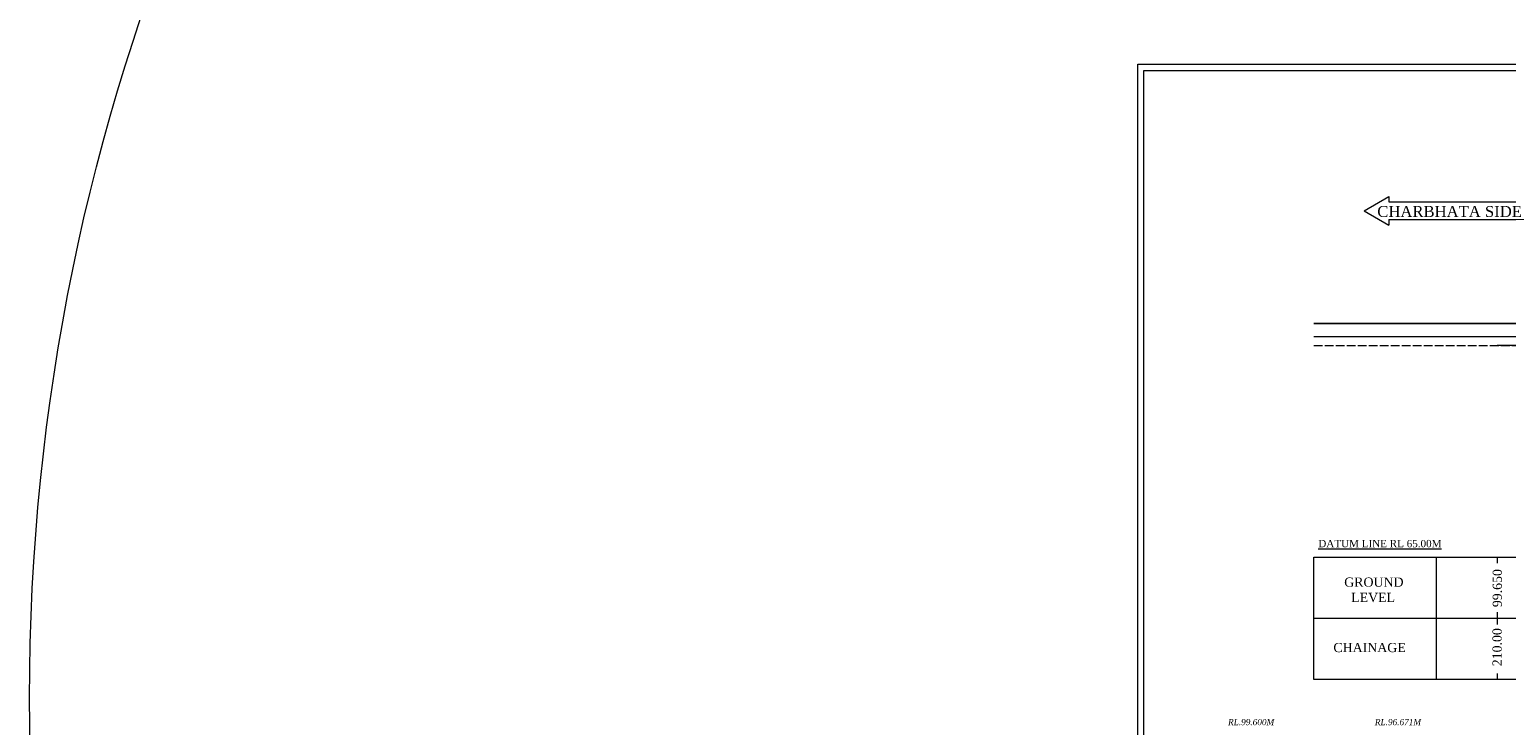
# Model space of a CAD drawing. Header units: millimetres. Extents: x -20950785 to 389010297, y -11535949 to 14056629.
# Tile 262 of 654: x 13153428 to 13394866, y -380713 to -266919. Entities that reach past the tile are written whole.
import ezdxf

# ---------------------------------------------------------------- set-up
doc = ezdxf.new("R2010")
doc.units = ezdxf.units.MM
doc.header["$LTSCALE"] = 60
doc.header["$MEASUREMENT"] = 0
doc.linetypes.add('ACAD_ISO02W100', pattern=[15, 12, -3])
doc.styles.add('PDF Arial Bold', font='times.ttf')
doc.styles.add('style1', font='txt.shx', dxfattribs={"height": 1})

msp = doc.modelspace()

# ---------------------------------------------------------------- linework, layer by layer
at = {"linetype": 'Continuous', "lineweight": 9}
for p, q in [((13371589.6, -296546.51), (13375659.43, -294196.79)), ((13375659.43, -294196.79), (13375659.43, -295106.51)), ((13371589.6, -296546.51), (13375659.43, -298896.22)), ((13375659.43, -295106.51), (13398451.09, -295106.51)), ((13375659.43, -297986.51), (13398451.09, -297986.51)), ((13375659.43, -297986.51), (13375659.43, -298896.22))]:
    msp.add_line(p, q, dxfattribs=at)
at = {"color": 7, "linetype": 'Continuous', "lineweight": 9, "ltscale": 2}
for p, q in [((13363352.55, -314917.47), (13603352.55, -314917.47)), ((13363352.55, -314992.47), (13603352.55, -314992.47)), ((13363352.55, -317092.47), (13603352.55, -317092.47)), ((13363352.55, -353192.47), (13383352.55, -353192.47)), ((13363352.55, -373192.47), (13363352.55, -353192.47)), ((13383352.55, -353192.47), (13383352.55, -373192.47)), ((13383352.55, -353192.47), (13403352.55, -353192.47)), ((13393352.55, -353192.47), (13393352.55, -354192.47)), ((13363352.55, -363192.47), (13383352.55, -363192.47)), ((13383352.55, -363192.47), (13583352.55, -363192.47)), ((13393352.55, -362192.47), (13393352.55, -364192.47)), ((13383352.55, -373192.47), (13363352.55, -373192.47)), ((13403352.55, -373192.47), (13383352.55, -373192.47)), ((13393352.55, -372192.47), (13393352.55, -373192.47))]:
    msp.add_line(p, q, dxfattribs=at)
at = {"color": 7, "linetype": 'ACAD_ISO02W100', "lineweight": 9, "ltscale": 2}
msp.add_line((13363352.55, -318592.47), (13603352.55, -318592.47), dxfattribs=at)
at = {"color": 7, "linetype": 'Continuous', "lineweight": 9, "ltscale": 2}
for points in [[(13334596.5, -272601.24), (13673405.36, -272601.24), (13673405.36, -510647.45), (13334596.5, -510647.45)], [(13335596.5, -273601.24), (13672405.36, -273601.24), (13672405.36, -509647.45), (13335596.5, -509647.45)]]:
    msp.add_lwpolyline(points, close=True, dxfattribs=at)
msp.add_circle((13500903, -376200.45), 347474.95, dxfattribs=at)
msp.add_spline([(13393352.55, -318542.47), (13403352.55, -318592.47), (13413352.55, -319092.47), (13423352.55, -320972.47), (13433352.55, -322342.47), (13443352.55, -322412.47), (13453352.55, -322482.47), (13463352.55, -322332.47), (13473352.55, -322212.47), (13483352.55, -322552.47), (13493352.55, -322282.47), (13503352.55, -322062.47), (13513352.55, -322082.47), (13523352.55, -322312.47), (13533352.55, -321762.47), (13543352.55, -321912.47), (13553352.55, -321302.47), (13563352.55, -321387.47), (13573352.55, -320922.47), (13583352.55, -318592.47)], degree=3, dxfattribs=at)

# ---------------------------------------------------------------- texts
at = {"linetype": 'Continuous', "lineweight": 9, "insert": (13373751.3, -295768.53), "char_height": 1800, "attachment_point": 1, "style": 'style1'}
msp.add_mtext('{\\fTimes New Roman|b0|i0|c0|p18;CHARBHATA SIDE}', dxfattribs=at)
at = {"linetype": 'Continuous', "lineweight": 9, "attachment_point": 1}
for s, insert, char_height in [('{\\fTimes New Roman|b0|i0|c0|p18;\\LDATUM LINE RL 65.00M}', (13364107.08, -350373.24), 1200), ('{\\fTimes New Roman|b0|i0|c0|p18;GROUND\\P  LEVEL}', (13368346.72, -356522.43), 1500), ('{\\fTimes New Roman|b0|i0|c0|p18;CHAINAGE}', (13366575.88, -367217.5), 1500)]:
    msp.add_mtext(s, dxfattribs=dict(at, insert=insert, char_height=char_height))
at = {"linetype": 'Continuous', "lineweight": 9, "char_height": 1500, "attachment_point": 1, "rotation": 90}
for s, insert in [('{\\fTimes New Roman|b0|i0|c0|p18;99.650}', (13392615.99, -361372.87)), ('{\\fTimes New Roman|b0|i0|c0|p18;210.00}', (13392580.22, -371028.95))]:
    msp.add_mtext(s, dxfattribs=dict(at, insert=insert))
at = {"color": 7, "linetype": 'Continuous', "lineweight": 9, "ltscale": 2, "char_height": 1000, "width": 5796.7256, "attachment_point": 3, "style": 'PDF Arial Bold'}
for s, insert in [('{\\fTimes New Roman|b0|i1|c0|p18;RL.99.600M}', (13356905, -379663.95)), ('{\\fTimes New Roman|b0|i1|c0|p18;RL.96.671M}', (13380905, -379663.95))]:
    msp.add_mtext(s, dxfattribs=dict(at, insert=insert))

doc.saveas('drawing.dxf')
